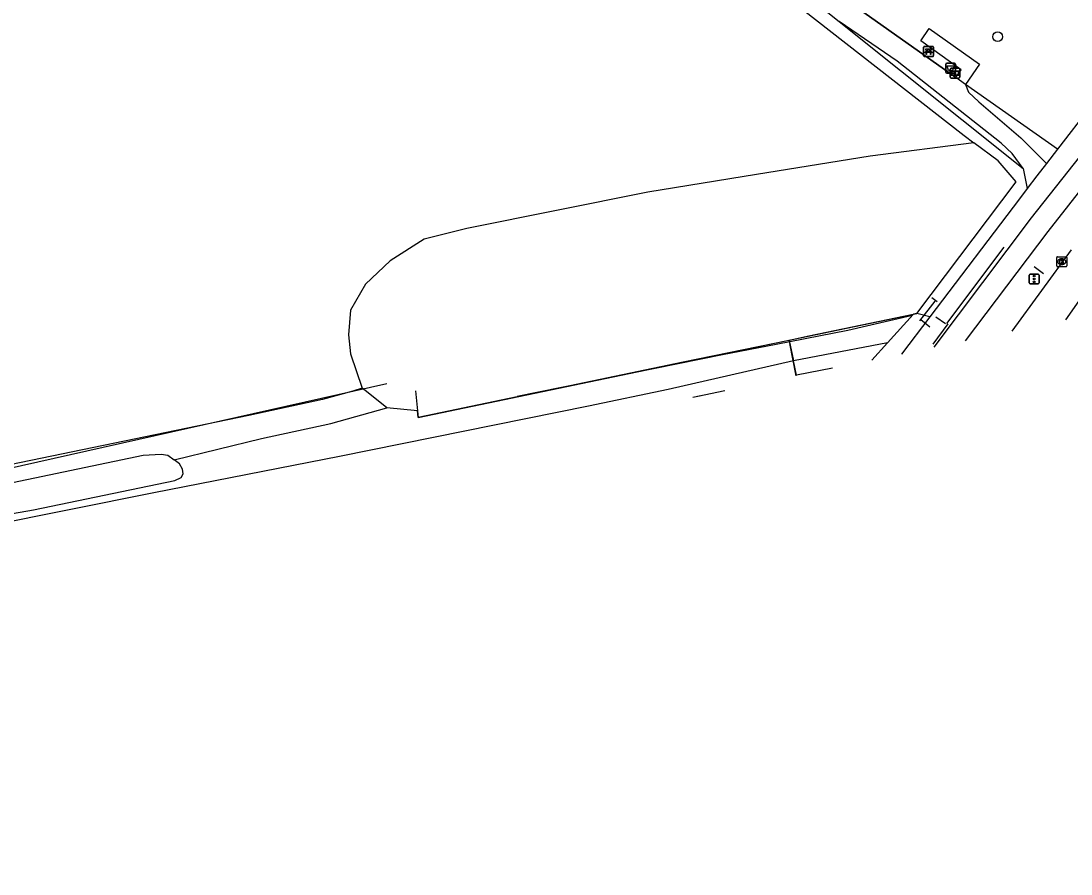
# Model space of a CAD drawing. Extents: x 162880 to 165536, y 384011 to 385179.
# Drawn here: x 163777.7 to 163882.8, y 384094.3 to 384179.8 of the extents above; entities that cross this region are included whole.
import ezdxf

# ---------------------------------------------------------------- set-up
doc = ezdxf.new("R2010")
doc.units = 0
for name, color, linetype in [('IMGEO_Afvalbak', 7, 'Continuous'), ('IMGEO_Bank', 7, 'Continuous'), ('IMGEO_Berm_groen', 7, 'Continuous'), ('IMGEO_Boom', 7, 'Continuous'), ('IMGEO_Bouwland', 7, 'Continuous'), ('IMGEO_Fietspad_open', 7, 'Continuous'), ('IMGEO_Grasland_overig', 7, 'Continuous'), ('IMGEO_Greppel_droge_sloot', 7, 'Continuous'), ('IMGEO_Groenvoorziening', 7, 'Continuous'), ('IMGEO_Hek', 7, 'Continuous'), ('IMGEO_Informatiebord', 7, 'Continuous'), ('IMGEO_Kolk', 7, 'Continuous'), ('IMGEO_Loofbos', 7, 'Continuous'), ('IMGEO_Rijbaan_lokaal_gesloten', 7, 'Continuous'), ('IMGEO_Spoorbaan_gesloten', 7, 'Continuous'), ('IMGEO_Spoorbaan_halfverhard', 7, 'Continuous'), ('IMGEO_Struiken', 7, 'Continuous'), ('IMGEO_Verkeersregelinstallatiepaal', 7, 'Continuous'), ('IMGEO_Voetpad_halfverhard', 7, 'Continuous'), ('IMGEO_Voetpad_open', 7, 'Continuous')]:
    doc.layers.add(name, color=color, linetype=linetype)

msp = doc.modelspace()

# ---------------------------------------------------------------- linework, layer by layer
at = {"layer": 'IMGEO_Afvalbak'}
for p, q in [((163870.25, 384174.64), (163870.25, 384175.44)), ((163870.25, 384175.44), (163870.25, 384174.64)), ((163870.35, 384175.54), (163871.14, 384175.54)), ((163871.14, 384175.54), (163870.35, 384175.54)), ((163871.24, 384175.44), (163871.24, 384174.64)), ((163871.24, 384174.64), (163871.24, 384175.44)), ((163871.14, 384174.54), (163870.35, 384174.54)), ((163870.35, 384174.54), (163871.14, 384174.54))]:
    msp.add_line(p, q, dxfattribs=at)
msp.add_lwpolyline([(163870.39, 384175.26), (163871.1, 384175.26), (163870.95, 384174.78), (163870.54, 384174.78), (163870.39, 384175.26)], dxfattribs=at)
for centre, start, end in [((163870.35, 384175.44), 90, 180), ((163870.35, 384175.44), 90, 180), ((163871.14, 384175.44), 0, 90), ((163871.14, 384175.44), 360, 90), ((163870.35, 384174.64), 180, 270), ((163870.35, 384174.64), 180, 270), ((163871.14, 384174.64), 270, 0), ((163871.14, 384174.64), 270, 0)]:
    msp.add_arc(centre, 0.1, start, end, dxfattribs=at)
at = {"layer": 'IMGEO_Bank'}
for p, q in [((163868.03, 384176.27), (163868.03, 384177.12)), ((163868.03, 384177.12), (163868.03, 384176.27)), ((163868.11, 384177.2), (163868.95, 384177.2)), ((163868.95, 384177.2), (163868.11, 384177.2)), ((163868.34, 384176.71), (163868.34, 384176.81)), ((163868.73, 384176.6), (163868.34, 384176.6)), ((163868.67, 384176.82), (163868.39, 384176.82)), ((163868.39, 384176.81), (163868.39, 384176.71)), ((163868.39, 384176.7), (163868.67, 384176.7)), ((163868.68, 384176.71), (163868.68, 384176.81)), ((163868.72, 384176.81), (163868.72, 384176.71)), ((163869.03, 384177.13), (163869.03, 384176.28)), ((163869.03, 384176.28), (163869.03, 384177.13)), ((163868.96, 384176.2), (163868.12, 384176.2)), ((163868.12, 384176.2), (163868.96, 384176.2))]:
    msp.add_line(p, q, dxfattribs=at)
for points in [[(163868.28, 384176.6), (163868.14, 384176.6), (163868.25, 384176.7), (163868.34, 384176.7)], [(163868.34, 384176.82), (163868.25, 384176.82), (163868.25, 384176.98), (163868.81, 384176.98), (163868.81, 384176.82), (163868.73, 384176.82)], [(163868.33, 384176.59), (163868.33, 384176.38), (163868.29, 384176.38), (163868.29, 384176.59)], [(163868.73, 384176.7), (163868.81, 384176.7), (163868.93, 384176.6), (163868.79, 384176.6)], [(163868.78, 384176.59), (163868.78, 384176.38), (163868.74, 384176.38), (163868.74, 384176.59)]]:
    msp.add_lwpolyline(points, dxfattribs=at)
for centre, radius, start, end in [((163868.11, 384177.12), 0.0779, 92.4484, 184.2845), ((163868.11, 384177.12), 0.0779, 92.4484, 184.2845), ((163868.28, 384176.59), 0.00671, 2.8957, 87.1043), ((163868.34, 384176.59), 0.00671, 92.8957, 177.1043), ((163868.34, 384176.81), 0.00671, 2.8957, 87.1043), ((163868.34, 384176.71), 0.00671, 272.8957, 357.1043), ((163868.39, 384176.81), 0.00671, 92.8957, 177.1043), ((163868.39, 384176.71), 0.00671, 182.8957, 267.1043), ((163868.67, 384176.81), 0.00671, 2.8957, 87.1043), ((163868.67, 384176.71), 0.00671, 272.8957, 357.1043), ((163868.73, 384176.81), 0.00671, 92.8957, 177.1043), ((163868.73, 384176.71), 0.00671, 182.8957, 267.1043), ((163868.73, 384176.59), 0.00671, 2.8957, 87.1043), ((163868.79, 384176.59), 0.00671, 92.8957, 177.1043), ((163868.96, 384177.12), 0.0779, 2.4484, 94.2845), ((163868.96, 384177.12), 0.0779, 2.4484, 94.2845), ((163868.11, 384176.28), 0.0779, 182.4484, 274.2845), ((163868.11, 384176.28), 0.0779, 182.4484, 274.2845), ((163868.96, 384176.28), 0.0779, 272.4484, 4.2845), ((163868.96, 384176.28), 0.0779, 272.4484, 4.2845)]:
    msp.add_arc(centre, radius, start, end, dxfattribs=at)
at = {"layer": 'IMGEO_Berm_groen'}
for points in [[(163867, 384150.36), (163864.43, 384147.52)], [(163867.37, 384150.44), (163867.03, 384150.37), (163867, 384150.36)], [(163868.68, 384150.12), (163868.52, 384150.16), (163867.37, 384150.44)], [(163864.43, 384147.52), (163862.84, 384145.76)]]:
    msp.add_lwpolyline(points, dxfattribs=at)
at = {"layer": 'IMGEO_Boom'}
msp.add_circle((163875.46, 384178.18), 0.489, dxfattribs=at)
at = {"layer": 'IMGEO_Bouwland'}
msp.add_lwpolyline([(163805.71, 384220.14), (163872.1, 384168.28), (163873.08, 384167.54)], dxfattribs=at)
at = {"layer": 'IMGEO_Fietspad_open'}
for points in [[(163869.09, 384147.06), (163878.86, 384160.02), (163889.21, 384173.16)], [(163872.22, 384147.7), (163880.5, 384158.68), (163890.85, 384171.85)]]:
    msp.add_lwpolyline(points, dxfattribs=at)
at = {"layer": 'IMGEO_Grasland_overig'}
for points in [[(163854.59, 384147.76), (163855.02, 384145.7)], [(163864.43, 384147.52), (163855.02, 384145.7)]]:
    msp.add_lwpolyline(points, dxfattribs=at)
at = {"layer": 'IMGEO_Greppel_droge_sloot'}
for points in [[(163775.34, 384133.21), (163773.77, 384132.15), (163773.52, 384131.55), (163773.57, 384130.99), (163773.78, 384130.55), (163774.24, 384130.18), (163775.23, 384130.16), (163778.92, 384130.77), (163793.06, 384133.71), (163793.69, 384134.02), (163793.9, 384134.39), (163793.85, 384134.85), (163793.52, 384135.4), (163792.99, 384135.8)], [(163775.34, 384133.21), (163789.9, 384136.27), (163791.69, 384136.35), (163792.35, 384136.25), (163792.99, 384135.8)]]:
    msp.add_lwpolyline(points, dxfattribs=at)
at = {"layer": 'IMGEO_Groenvoorziening'}
for points in [[(163859.58, 384179.69), (163878.02, 384164.96)], [(163881.45, 384166.91), (163872.25, 384173.4)]]:
    msp.add_lwpolyline(points, dxfattribs=at)
at = {"layer": 'IMGEO_Hek'}
for points in [[(163871.28, 384174.09), (163861.5, 384180.99), (163856.75, 384184.52), (163810.05, 384222.88)], [(163872.25, 384173.4), (163871.28, 384174.09)], [(163881.45, 384166.91), (163872.25, 384173.4)], [(163867.37, 384150.44), (163877.32, 384163.64)], [(163876.07, 384157.08), (163870.34, 384149.44)], [(163879.12, 384155.15), (163880.04, 384154.46)], [(163867.66, 384149.73), (163869.2, 384151.7)], [(163868.88, 384152.06), (163869.39, 384151.65)], [(163817.17, 384142.7), (163817.42, 384140.02), (163867.37, 384150.44)], [(163866.93, 384150.24), (163860.46, 384148.75), (163853.27, 384147.35), (163847.91, 384146.32), (163827.33, 384142.12)], [(163869.27, 384150.11), (163870.24, 384149.46)], [(163868.68, 384149.09), (163867.76, 384149.82)], [(163870.46, 384149.41), (163868.98, 384147.38)], [(163854.6, 384147.46), (163855.25, 384144.19)], [(163586.69, 384094.3), (163598.55, 384096.77), (163607.68, 384098.63), (163616.63, 384100.42), (163622.58, 384101.6), (163630.81, 384103.26), (163651.43, 384107.4), (163667.16, 384110.71), (163702.89, 384118.44), (163814.31, 384143.43)], [(163845.43, 384142.16), (163848.15, 384142.74)]]:
    msp.add_lwpolyline(points, dxfattribs=at)
at = {"layer": 'IMGEO_Informatiebord'}
for p, q in [((163870.69, 384174.12), (163870.69, 384174.92)), ((163870.69, 384174.92), (163870.69, 384174.12)), ((163870.79, 384175.02), (163871.58, 384175.02)), ((163871.58, 384175.02), (163870.79, 384175.02)), ((163871.68, 384174.92), (163871.68, 384174.12)), ((163871.68, 384174.12), (163871.68, 384174.92)), ((163871.58, 384174.02), (163870.79, 384174.02)), ((163870.79, 384174.02), (163871.58, 384174.02))]:
    msp.add_line(p, q, dxfattribs=at)
for points in [[(163870.79, 384174.75), (163871.58, 384174.75), (163871.58, 384174.29), (163870.79, 384174.29), (163870.79, 384174.75)], [(163870.86, 384174.69), (163870.86, 384174.35), (163871.13, 384174.35), (163871.13, 384174.57), (163871.24, 384174.57), (163871.24, 384174.35), (163871.52, 384174.35), (163871.52, 384174.69), (163871.24, 384174.69), (163871.24, 384174.61), (163871.13, 384174.61), (163871.14, 384174.69), (163870.86, 384174.69)]]:
    msp.add_lwpolyline(points, dxfattribs=at)
for centre, start, end in [((163870.79, 384174.92), 90, 180), ((163870.79, 384174.92), 90, 180), ((163871.58, 384174.92), 0, 90), ((163871.58, 384174.92), 360, 90), ((163870.79, 384174.12), 180, 270), ((163870.79, 384174.12), 180, 270), ((163871.58, 384174.12), 270, 0), ((163871.58, 384174.12), 270, 0)]:
    msp.add_arc(centre, 0.1, start, end, dxfattribs=at)
at = {"layer": 'IMGEO_Kolk'}
for p, q in [((163881.37, 384155.21), (163881.37, 384156.06)), ((163881.45, 384156.14), (163882.3, 384156.14)), ((163881.86, 384155.92), (163881.89, 384155.92)), ((163881.88, 384155.36), (163881.86, 384155.36)), ((163882.38, 384156.06), (163882.38, 384155.21)), ((163882.3, 384155.14), (163881.45, 384155.14))]:
    msp.add_line(p, q, dxfattribs=at)
for points in [[(163881.37, 384155.21), (163881.37, 384156.06)], [(163881.45, 384156.14), (163882.3, 384156.14)], [(163881.69, 384155.84), (163881.82, 384155.84), (163881.82, 384155.68), (163881.95, 384155.84), (163882.11, 384155.84), (163881.97, 384155.69), (163882.12, 384155.44), (163881.97, 384155.44), (163881.88, 384155.6), (163881.82, 384155.53), (163881.82, 384155.44), (163881.69, 384155.44), (163881.69, 384155.84)], [(163882.38, 384156.06), (163882.38, 384155.21)], [(163882.3, 384155.14), (163881.45, 384155.14)]]:
    msp.add_lwpolyline(points, dxfattribs=at)
for centre, start, end in [((163881.45, 384156.06), 91.552, 178.448), ((163881.45, 384156.06), 91.552, 178.448), ((163882.3, 384156.06), 1.552, 88.448), ((163882.3, 384156.06), 1.552, 88.448), ((163881.45, 384155.21), 181.552, 268.448), ((163881.45, 384155.21), 181.552, 268.448), ((163882.3, 384155.21), 271.552, 358.448), ((163882.3, 384155.21), 271.552, 358.448)]:
    msp.add_arc(centre, 0.0765, start, end, dxfattribs=at)
for centre, major_axis, ratio, start_param, end_param in [((163881.86, 384155.64), (-0.387, 0.002), 0.722429, 4.712389, 7.853982), ((163881.89, 384155.64), (-0.39, 0.002), 0.717154, 1.570796, 4.712389)]:
    msp.add_ellipse(centre, major_axis=major_axis, ratio=ratio, start_param=start_param, end_param=end_param, dxfattribs=at)
at = {"layer": 'IMGEO_Loofbos'}
for points in [[(163873.08, 384167.54), (163862.68, 384166.2), (163851.31, 384164.36), (163840.43, 384162.62), (163822.29, 384158.95), (163818.04, 384157.9), (163814.64, 384155.72), (163812.15, 384153.4), (163810.66, 384150.77), (163810.46, 384148.32), (163810.66, 384146.41), (163811.84, 384142.97)], [(163867.37, 384150.44), (163877.32, 384163.64), (163875.51, 384165.74), (163873.08, 384167.54)], [(163867, 384150.36), (163856.56, 384148.18), (163854.59, 384147.76)], [(163854.59, 384147.76), (163843.98, 384145.56), (163817.42, 384140.02), (163817.36, 384140.71), (163814.31, 384141)], [(163814.31, 384141), (163812.41, 384142.5), (163811.84, 384142.97)]]:
    msp.add_lwpolyline(points, dxfattribs=at)
at = {"layer": 'IMGEO_Rijbaan_lokaal_gesloten'}
for points in [[(163882.8, 384156.82), (163876.87, 384148.68)], [(163882.27, 384149.83), (163883.86, 384152.06)]]:
    msp.add_lwpolyline(points, dxfattribs=at)
at = {"layer": 'IMGEO_Spoorbaan_gesloten'}
msp.add_lwpolyline([(163844.94, 384142.06), (163845.74, 384142.23), (163845.74, 384142.23)], dxfattribs=at)
at = {"layer": 'IMGEO_Spoorbaan_halfverhard'}
for points in [[(163855.02, 384145.7), (163842.46, 384142.84), (163834.48, 384141.16), (163809.54, 384136.13), (163790.97, 384132.49), (163757.52, 384125.78)], [(163858.93, 384144.96), (163855.32, 384144.28), (163855.02, 384145.7)]]:
    msp.add_lwpolyline(points, dxfattribs=at)
at = {"layer": 'IMGEO_Struiken'}
for points in [[(163811.84, 384142.97), (163810.9, 384142.67), (163807.86, 384141.85), (163800.48, 384140.23), (163764.07, 384132.73), (163669.93, 384113.34)], [(163792.99, 384135.8), (163801.75, 384137.93), (163808.67, 384139.43), (163814.31, 384141)]]:
    msp.add_lwpolyline(points, dxfattribs=at)
at = {"layer": 'IMGEO_Verkeersregelinstallatiepaal'}
for p, q in [((163878.61, 384153.51), (163878.61, 384154.3)), ((163878.61, 384154.3), (163878.61, 384153.51)), ((163878.71, 384154.4), (163879.5, 384154.4)), ((163879.5, 384154.4), (163878.71, 384154.4)), ((163879.6, 384154.3), (163879.6, 384153.51)), ((163879.6, 384153.51), (163879.6, 384154.3)), ((163879.5, 384153.41), (163878.71, 384153.41)), ((163878.71, 384153.41), (163879.5, 384153.41))]:
    msp.add_line(p, q, dxfattribs=at)
for centre in [(163879.11, 384154.2), (163879.11, 384153.91), (163879.11, 384153.62)]:
    msp.add_circle(centre, 0.085, dxfattribs=at)
for centre, start, end in [((163878.71, 384154.3), 90, 180), ((163878.71, 384154.3), 90, 180), ((163879.5, 384154.3), 0, 90), ((163879.5, 384154.3), 360, 90), ((163878.71, 384153.51), 180, 270), ((163878.71, 384153.51), 180, 270), ((163879.5, 384153.51), 270, 0), ((163879.5, 384153.51), 270, 0)]:
    msp.add_arc(centre, 0.1, start, end, dxfattribs=at)
at = {"layer": 'IMGEO_Voetpad_halfverhard'}
for points in [[(163810.05, 384222.88), (163856.75, 384184.52), (163861.5, 384180.99), (163871.28, 384174.09)], [(163837.69, 384197.16), (163859.58, 384179.69)], [(163878.02, 384164.96), (163876.92, 384166.48), (163875.8, 384167.52), (163865.4, 384175.73), (163859.58, 384179.69)], [(163872.25, 384173.4), (163872.53, 384172.61), (163873.56, 384171.66), (163877.76, 384168.04), (163880.33, 384165.46)], [(163878.02, 384164.96), (163878.42, 384162.96)]]:
    msp.add_lwpolyline(points, dxfattribs=at)
at = {"layer": 'IMGEO_Voetpad_open'}
for points in [[(163871.28, 384174.09), (163871.8, 384174.86), (163867.75, 384177.75), (163868.59, 384178.99), (163873.65, 384175.42), (163872.25, 384173.4)], [(163872.25, 384173.4), (163871.28, 384174.09)], [(163884.75, 384171.2), (163881.45, 384166.91)], [(163881.45, 384166.91), (163880.33, 384165.46)], [(163880.33, 384165.46), (163879.38, 384164.23), (163878.42, 384162.96)], [(163878.42, 384162.96), (163877.65, 384161.94), (163868.68, 384150.12)], [(163868.68, 384150.12), (163865.84, 384146.38), (163865.84, 384146.38)]]:
    msp.add_lwpolyline(points, dxfattribs=at)

doc.saveas('drawing.dxf')
